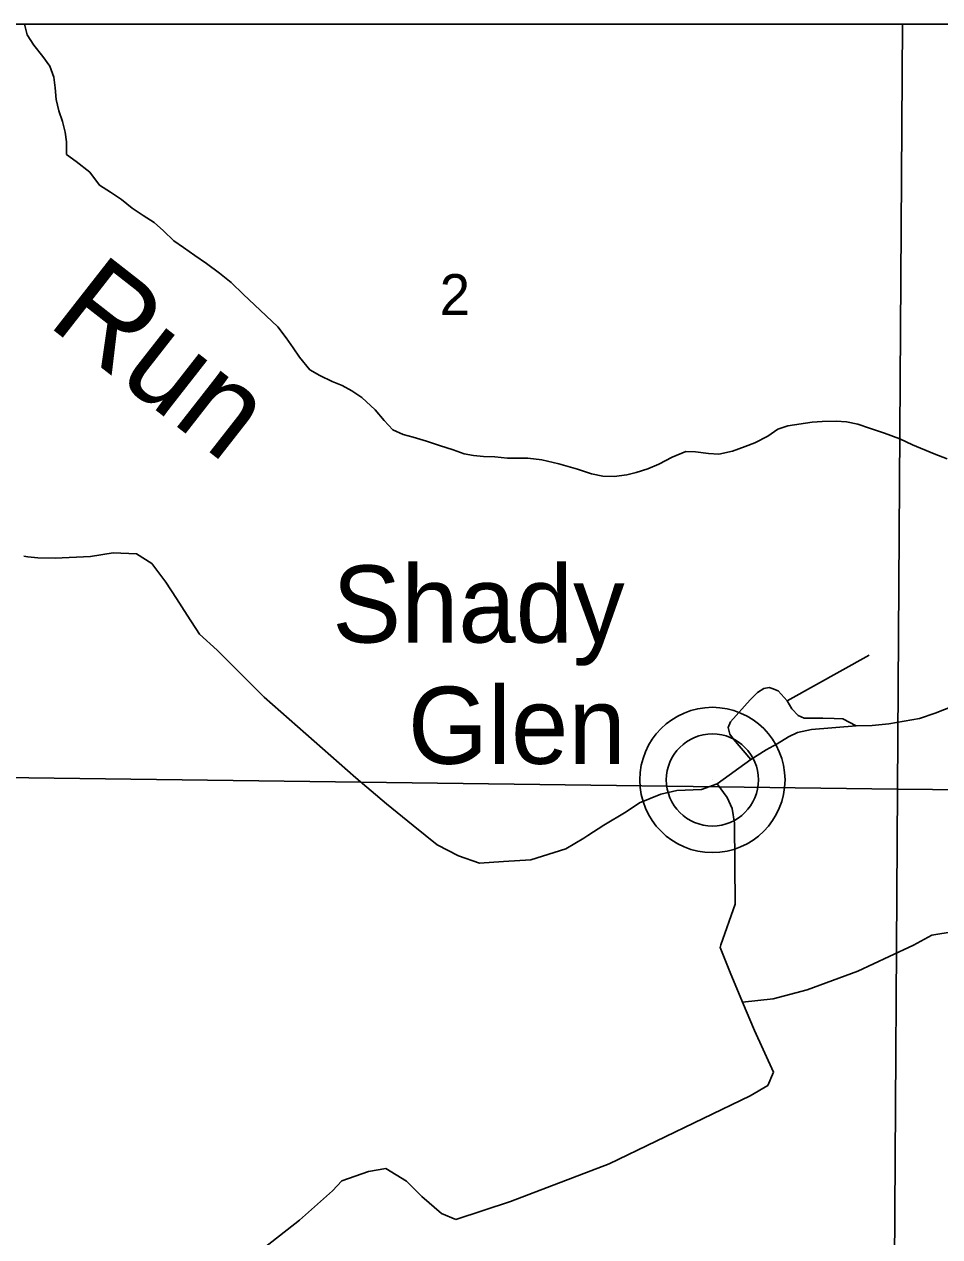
# Model space of a CAD drawing. Extents: x 0 to 34, y 0 to 22.
# Drawn here: x 5.572 to 6.51, y 19.658 to 20.9 of the extents above; entities that cross this region are included whole.
import ezdxf

# ---------------------------------------------------------------- set-up
doc = ezdxf.new("R2010")
doc.units = 0
for name, color, linetype in [('Default', 7, 'Continuous'), ('GM_X_County_Road', 7, 'Continuous'), ('GM_X_Minor_River', 7, 'Continuous'), ('GM_X_Minor_River_Text', 7, 'Continuous'), ('GM_X_Section', 7, 'Continuous'), ('GM_X_Section_Text', 7, 'Continuous'), ('GM_X_Township_Road', 7, 'Continuous'), ('GM_X_Unincorporated', 7, 'Continuous'), ('GM_X_Unincorporated_Location', 7, 'Continuous'), ('GM_X_Unincorporated_Text', 7, 'Continuous'), ('SH_Cut_Line', 7, 'Continuous'), ('SH_Data', 7, 'Continuous')]:
    doc.layers.add(name, color=color, linetype=linetype)

msp = doc.modelspace()

# ---------------------------------------------------------------- linework, layer by layer
at = {"layer": 'Default'}
for p, q in [((7.8225, 20.9), (2.1, 20.9)), ((6.4715, 20.9), (5.558, 20.9)), ((6.4665, 20.1167), (6.4715, 20.9)), ((6.4715, 20.9), (6.4665, 20.1167)), ((7.4735, 20.9), (6.4715, 20.9)), ((5.5505, 20.1287), (6.4665, 20.1167)), ((6.4665, 20.1167), (7.4653, 20.105))]:
    msp.add_line(p, q, dxfattribs=at)
at = {"layer": 'GM_X_County_Road'}
for p, q in [((5.5717, 20.3552), (5.5757, 20.3547)), ((5.5757, 20.3547), (5.5858, 20.3537)), ((5.5858, 20.3537), (5.6036, 20.3531)), ((5.6036, 20.3531), (5.64, 20.3549)), ((5.64, 20.3549), (5.6632, 20.3586)), ((5.6632, 20.3586), (5.6871, 20.3576)), ((5.6871, 20.3576), (5.7028, 20.3479)), ((5.7028, 20.3479), (5.717, 20.3285)), ((5.717, 20.3285), (5.7279, 20.3119)), ((5.7279, 20.3119), (5.7388, 20.2949)), ((5.7388, 20.2949), (5.7514, 20.2755)), ((5.7514, 20.2755), (5.7695, 20.2589)), ((5.7695, 20.2589), (5.8179, 20.2109)), ((5.8179, 20.2109), (5.9117, 20.1284)), ((6.5048, 20.1945), (6.5319, 20.205)), ((6.489, 20.1892), (6.5048, 20.1945)), ((6.3638, 20.1748), (6.3782, 20.1778)), ((6.3782, 20.1778), (6.4242, 20.1814)), ((6.4242, 20.1814), (6.4406, 20.1818)), ((6.4406, 20.1818), (6.4575, 20.1836)), ((6.4575, 20.1836), (6.4732, 20.1864)), ((6.4732, 20.1864), (6.489, 20.1892)), ((6.3431, 20.1632), (6.3547, 20.1702)), ((6.3547, 20.1702), (6.3638, 20.1748)), ((6.3163, 20.1472), (6.332, 20.1568)), ((6.332, 20.1568), (6.3431, 20.1632)), ((6.2817, 20.122), (6.3163, 20.1472)), ((5.9117, 20.1284), (5.9432, 20.1016)), ((6.2405, 20.1153), (6.2657, 20.1163)), ((6.2657, 20.1163), (6.2817, 20.122)), ((6.2021, 20.1026), (6.224, 20.1116)), ((6.224, 20.1116), (6.2405, 20.1153)), ((5.9432, 20.1016), (5.9705, 20.0794)), ((6.1657, 20.0797), (6.1884, 20.0936)), ((6.1884, 20.0936), (6.2021, 20.1026)), ((5.9705, 20.0794), (5.9948, 20.0598)), ((6.1494, 20.0692), (6.1657, 20.0797)), ((6.1268, 20.0557), (6.1453, 20.0665)), ((6.1453, 20.0665), (6.1494, 20.0692)), ((5.9948, 20.0598), (6.0169, 20.0485)), ((6.0907, 20.0444), (6.1268, 20.0557)), ((6.0169, 20.0485), (6.0384, 20.041)), ((6.0384, 20.041), (6.0629, 20.0427)), ((6.0629, 20.0427), (6.0907, 20.0444))]:
    msp.add_line(p, q, dxfattribs=at)
at = {"layer": 'GM_X_Minor_River'}
for p, q in [((5.5751, 20.8891), (5.5724, 20.9)), ((5.5724, 20.9), (5.5724, 20.9)), ((5.5818, 20.8786), (5.5751, 20.8891)), ((5.591, 20.8671), (5.5818, 20.8786)), ((5.5981, 20.8571), (5.591, 20.8671)), ((5.6023, 20.8458), (5.5981, 20.8571)), ((5.6037, 20.8348), (5.6023, 20.8458)), ((5.6049, 20.8231), (5.6037, 20.8348)), ((5.6075, 20.8114), (5.6049, 20.8231)), ((5.6113, 20.8005), (5.6075, 20.8114)), ((5.6139, 20.7895), (5.6113, 20.8005)), ((5.6154, 20.7797), (5.6139, 20.7895)), ((5.6154, 20.7667), (5.6154, 20.7797)), ((5.6251, 20.7594), (5.6154, 20.7667)), ((5.6392, 20.7485), (5.6251, 20.7594)), ((5.6491, 20.7351), (5.6392, 20.7485)), ((5.6603, 20.7282), (5.6491, 20.7351)), ((5.6716, 20.7206), (5.6603, 20.7282)), ((5.6825, 20.7118), (5.6716, 20.7206)), ((5.6938, 20.7042), (5.6825, 20.7118)), ((5.705, 20.6969), (5.6938, 20.7042)), ((5.7148, 20.6885), (5.705, 20.6969)), ((5.7254, 20.6782), (5.7148, 20.6885)), ((5.7351, 20.6713), (5.7254, 20.6782)), ((5.7468, 20.6633), (5.7351, 20.6713)), ((5.7588, 20.6549), (5.7468, 20.6633)), ((5.772, 20.645), (5.7588, 20.6549)), ((5.7841, 20.6355), (5.772, 20.645)), ((5.7967, 20.6234), (5.7841, 20.6355)), ((5.8077, 20.6127), (5.7967, 20.6234)), ((5.8316, 20.5903), (5.8077, 20.6127)), ((5.8403, 20.5787), (5.8316, 20.5903)), ((5.8474, 20.5687), (5.8403, 20.5787)), ((5.8538, 20.559), (5.8474, 20.5687)), ((5.8645, 20.546), (5.8538, 20.559)), ((5.8749, 20.5403), (5.8645, 20.546)), ((5.8873, 20.5342), (5.8749, 20.5403)), ((5.8977, 20.53), (5.8873, 20.5342)), ((5.9074, 20.5246), (5.8977, 20.53)), ((5.9179, 20.5177), (5.9074, 20.5246)), ((5.9316, 20.5052), (5.9179, 20.5177)), ((5.9406, 20.4941), (5.9316, 20.5052)), ((5.9497, 20.4845), (5.9406, 20.4941)), ((6.3541, 20.4888), (6.3439, 20.4854)), ((6.3791, 20.4926), (6.3541, 20.4888)), ((6.3893, 20.4933), (6.3791, 20.4926)), ((6.4034, 20.4934), (6.3893, 20.4933)), ((6.414, 20.4929), (6.4034, 20.4934)), ((6.4259, 20.4903), (6.414, 20.4929)), ((6.4378, 20.4865), (6.4259, 20.4903)), ((5.9601, 20.4798), (5.9497, 20.4845)), ((5.9705, 20.4771), (5.9601, 20.4798)), ((5.9839, 20.473), (5.9705, 20.4771)), ((6.3335, 20.4782), (6.3204, 20.4714)), ((6.3439, 20.4854), (6.3335, 20.4782)), ((6.4532, 20.4812), (6.4378, 20.4865)), ((6.4686, 20.4753), (6.4532, 20.4812)), ((5.9973, 20.4685), (5.9839, 20.473)), ((6.0112, 20.464), (5.9973, 20.4685)), ((6.0227, 20.4601), (6.0112, 20.464)), ((6.3103, 20.4676), (6.2975, 20.4627)), ((6.3204, 20.4714), (6.3103, 20.4676)), ((6.4817, 20.4692), (6.4686, 20.4753)), ((6.504, 20.46), (6.4817, 20.4692)), ((6.0322, 20.4585), (6.0227, 20.4601)), ((6.0425, 20.4573), (6.0322, 20.4585)), ((6.054, 20.4569), (6.0425, 20.4573)), ((6.0669, 20.4558), (6.054, 20.4569)), ((6.078, 20.4558), (6.0669, 20.4558)), ((6.0878, 20.4557), (6.078, 20.4558)), ((6.102, 20.4539), (6.0878, 20.4557)), ((6.1196, 20.4499), (6.102, 20.4539)), ((6.2357, 20.4565), (6.2219, 20.4496)), ((6.2496, 20.4623), (6.2357, 20.4565)), ((6.2595, 20.4622), (6.2496, 20.4623)), ((6.2729, 20.4604), (6.2595, 20.4622)), ((6.2835, 20.4599), (6.2729, 20.4604)), ((6.2975, 20.4627), (6.2835, 20.4599)), ((6.5171, 20.4551), (6.504, 20.46)), ((6.1388, 20.4444), (6.1196, 20.4499)), ((6.153, 20.4395), (6.1388, 20.4444)), ((6.1645, 20.4372), (6.153, 20.4395)), ((6.1891, 20.4384), (6.1763, 20.4368)), ((6.1989, 20.4409), (6.1891, 20.4384)), ((6.2106, 20.4447), (6.1989, 20.4409)), ((6.2219, 20.4496), (6.2106, 20.4447)), ((6.1763, 20.4368), (6.1645, 20.4372))]:
    msp.add_line(p, q, dxfattribs=at)
at = {"layer": 'GM_X_Section'}
for p, q in [((5.5505, 20.1287), (6.4665, 20.1167)), ((6.4665, 20.1167), (6.4599, 19.1223)), ((6.4599, 19.1223), (6.4665, 20.1167)), ((6.4665, 20.1167), (7.4653, 20.105))]:
    msp.add_line(p, q, dxfattribs=at)
at = {"layer": 'GM_X_Township_Road'}
for p, q in [((6.3533, 20.207), (6.4374, 20.2538)), ((6.3156, 20.2081), (6.3229, 20.2155)), ((6.3229, 20.2155), (6.3296, 20.2198)), ((6.3296, 20.2198), (6.3348, 20.2207)), ((6.3348, 20.2207), (6.3379, 20.2199)), ((6.3379, 20.2199), (6.3443, 20.2172)), ((6.3443, 20.2172), (6.3533, 20.207)), ((6.2953, 20.1856), (6.3156, 20.2081)), ((6.3533, 20.207), (6.3582, 20.1989)), ((6.3582, 20.1989), (6.3646, 20.1921)), ((6.3646, 20.1921), (6.3708, 20.1893)), ((6.2928, 20.1799), (6.2953, 20.1856)), ((6.2946, 20.1731), (6.2928, 20.1799)), ((6.3708, 20.1893), (6.3899, 20.1895)), ((6.3899, 20.1895), (6.4015, 20.1891)), ((6.4015, 20.1891), (6.4105, 20.1888)), ((6.4105, 20.1888), (6.4242, 20.1814)), ((6.2984, 20.1679), (6.2946, 20.1731)), ((6.3163, 20.1472), (6.2984, 20.1679)), ((6.2918, 20.108), (6.2817, 20.122)), ((6.2969, 20.097), (6.2918, 20.108)), ((6.2993, 20.0817), (6.2969, 20.097)), ((6.3, 19.999), (6.2993, 20.0817)), ((6.2856, 19.9573), (6.3, 19.999)), ((6.4828, 19.9569), (6.5016, 19.9672)), ((6.5016, 19.9672), (6.5245, 19.9709)), ((6.2847, 19.9546), (6.2856, 19.9573)), ((6.2957, 19.9273), (6.2847, 19.9546)), ((6.4579, 19.9452), (6.4828, 19.9569)), ((6.4257, 19.9304), (6.4579, 19.9452)), ((6.374, 19.9111), (6.4257, 19.9304)), ((6.3071, 19.9001), (6.2957, 19.9273)), ((6.3392, 19.9019), (6.374, 19.9111)), ((6.3078, 19.8986), (6.3071, 19.9001)), ((6.3078, 19.8986), (6.3392, 19.9019)), ((6.3198, 19.8696), (6.3078, 19.8986)), ((6.3395, 19.8268), (6.3198, 19.8696)), ((6.3337, 19.8132), (6.3395, 19.8268)), ((6.3156, 19.8026), (6.3337, 19.8132)), ((6.1712, 19.7331), (6.3156, 19.8026)), ((6.0701, 19.6945), (6.1712, 19.7331)), ((5.8974, 19.7157), (5.9246, 19.7252)), ((5.9246, 19.7252), (5.9422, 19.7283)), ((5.9422, 19.7283), (5.9636, 19.7152)), ((5.8876, 19.7054), (5.8974, 19.7157)), ((5.9636, 19.7152), (5.9794, 19.6996)), ((5.8538, 19.6754), (5.8876, 19.7054)), ((5.9794, 19.6996), (5.9995, 19.6822)), ((6.0141, 19.676), (6.0701, 19.6945)), ((5.9995, 19.6822), (6.0141, 19.676)), ((5.8176, 19.6468), (5.8538, 19.6754))]:
    msp.add_line(p, q, dxfattribs=at)
at = {"layer": 'GM_X_Unincorporated'}
for radius in [0.0744, 0.0472]:
    msp.add_circle((6.2768, 20.1261), radius, dxfattribs=at)
at = {"layer": 'GM_X_Unincorporated_Location'}
msp.add_line((6.2768, 20.1261), (6.2768, 20.1261), dxfattribs=at)
at = {"layer": 'SH_Cut_Line'}
msp.add_line((7.8225, 20.9), (2.1, 20.9), dxfattribs=at)
at = {"layer": 'SH_Data'}
msp.add_line((2.1, 20.9), (8.9, 20.9), dxfattribs=at)

# ---------------------------------------------------------------- texts
at = {"layer": 'GM_X_Minor_River_Text'}
msp.add_text('Run', height=0.0947, rotation=321.9751, dxfattribs=at).set_placement((5.5941, 20.5928))
at = {"layer": 'GM_X_Section_Text'}
msp.add_text('2', height=0.0419, rotation=0, dxfattribs=at).set_placement((5.9975, 20.6022))
at = {"layer": 'GM_X_Unincorporated_Text'}
for s, p in [('Shady', (5.8875, 20.2668)), ('Glen', (5.965, 20.1426))]:
    msp.add_text(s, height=0.07898, rotation=0, dxfattribs=at).set_placement(p)

doc.saveas('drawing.dxf')
